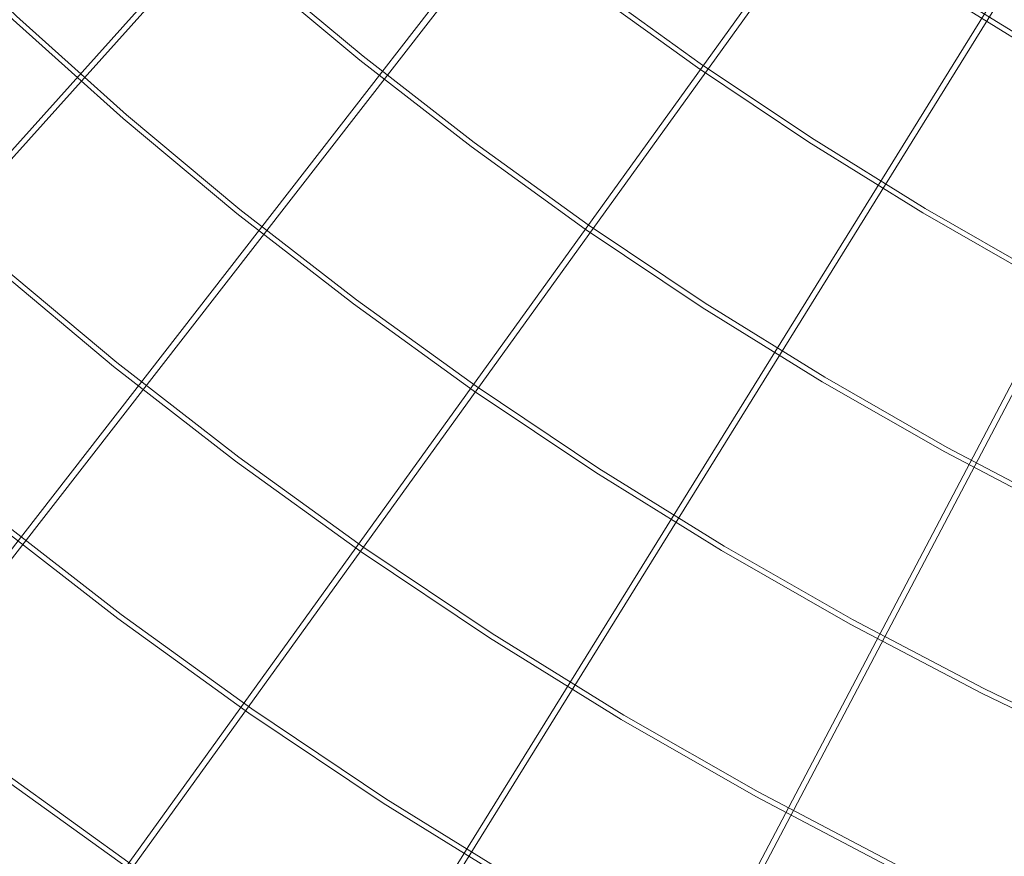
# Model space of a CAD drawing. Header units: metres. Extents: x 1285860 to 1560489, y -721344 to 834863.
# Tile 798 of 1056: x 1321732.15 to 1321739.06, y 790437.54 to 790443.4. Entities that reach past the tile are written whole.
import ezdxf

# ---------------------------------------------------------------- set-up
doc = ezdxf.new("R2010")
doc.units = ezdxf.units.M
doc.header["$LTSCALE"] = 0.2
doc.layers.get('0').update_dxf_attribs({"lineweight": 35})
for name, color, linetype, lineweight in [('!OIS-K-razm', 10, 'Continuous', 20), ('!OIS-K-s0.25', 10, 'Continuous', 20), ('!OIS-K-shtrih', 8, 'Continuous', 15)]:
    doc.layers.add(name, color=color, linetype=linetype, lineweight=lineweight)

# ---------------------------------------------------------------- blocks, each defined once
blk = doc.blocks.new('A$C5D72416D')
at = {"layer": '!OIS-K-s0.25'}
for points in [[(-3.4103, 11.9838, 0.404697), (-28.5122, -14.2584), (-25.867, -40.652, 0.149644), (-16.2127, -59.3281), (-15.5786, -59.9858), (-14.7229, -60.8109), (-13.8404, -61.6024), (-12.9321, -62.3603), (-11.9987, -63.0848), (-11.0409, -63.7757)], [(-3.3398, 11.9506, 0.405451), (-28.4764, -14.2565), (-25.8316, -40.647, 0.149635), (-16.1871, -59.3032), (-15.5533, -59.9605), (-14.6985, -60.7847), (-13.817, -61.5753), (-12.9096, -62.3324), (-11.9772, -63.0561), (-11.0205, -63.7463)], [(-1.0613, 10.5892, 0.431215), (-27.1351, -14.1864), (-24.502, -40.4591, 0.149276), (-15.2245, -58.3685), (-14.6045, -59.0117), (-13.7848, -59.802), (-12.939, -60.5605), (-12.0683, -61.2871), (-11.1732, -61.9818), (-10.2547, -62.6444), (-9.3132, -63.2745), (-8.3493, -63.8718)], [(-1.0577, 10.5532, 0.431261), (-27.0993, -14.1845), (-24.4666, -40.4541, 0.149266), (-15.1988, -58.3436), (-14.5792, -58.9864), (-13.7604, -59.7758), (-12.9156, -60.5335), (-12.0458, -61.2593), (-11.1518, -61.9532), (-10.2343, -62.615), (-9.2938, -63.2445), (-8.331, -63.8411)], [(-0.9222, 9.2012, 0.433105), (-25.7578, -14.1162), (-23.1371, -40.2652, 0.148884), (-14.2363, -57.4089), (-13.6303, -58.0376), (-12.8466, -58.7932), (-12.0377, -59.5187), (-11.2045, -60.214), (-10.3478, -60.8789), (-9.4685, -61.5131), (-8.5671, -62.1164), (-7.6444, -62.6882), (-6.7008, -63.2279), (-5.7368, -63.7349)], [(-0.9185, 9.1651, 0.433157), (-25.722, -14.1144), (-23.1017, -40.2601, 0.148874), (-14.2107, -57.384), (-13.605, -58.0123), (-12.8222, -58.767), (-12.0143, -59.4916), (-11.182, -60.1861), (-10.3264, -60.8502), (-9.4481, -61.4838), (-8.5478, -62.0863), (-7.6261, -62.6574), (-6.6836, -63.1965), (-5.7208, -63.7029)], [(-0.7828, 7.8109, 0.435267), (-24.3803, -14.048), (-21.7724, -40.07, 0.148467), (-13.2483, -56.4493), (-12.6561, -57.0635), (-11.9085, -57.7843), (-11.1363, -58.4768), (-10.3407, -59.1408), (-9.5224, -59.7759), (-8.6823, -60.3819), (-7.8211, -60.9583), (-6.9395, -61.5046), (-6.0381, -62.0201), (-5.1175, -62.5043), (-4.1782, -62.9562), (-3.2208, -63.375), (-2.2458, -63.7596)], [(-0.7792, 7.7748, 0.435327), (-24.3446, -14.0463), (-21.7369, -40.0649, 0.148456), (-13.2226, -56.4243), (-12.6308, -57.0382), (-11.8841, -57.7581), (-11.1129, -58.4498), (-10.3182, -59.1129), (-9.5009, -59.7473), (-8.6619, -60.3525), (-7.8017, -60.9282), (-6.9212, -61.4738), (-6.0209, -61.9888), (-5.1014, -62.4723), (-4.1633, -62.9237), (-3.2071, -63.342), (-2.2333, -63.726)], [(-0.6432, 6.418, 0.437761), (-23.0026, -13.9821), (-20.4078, -39.8736, 0.148023), (-12.2603, -55.4895), (-11.682, -56.0894), (-10.9703, -56.7755), (-10.2349, -57.435), (-9.4769, -58.0676), (-8.6969, -58.673), (-7.8961, -59.2506), (-7.075, -59.8001), (-6.2345, -60.3209), (-5.3753, -60.8124), (-4.4981, -61.2738), (-3.6034, -61.7042), (-2.6919, -62.1029), (-1.7643, -62.4688), (-0.8211, -62.8008), (0.1371, -63.0977), (1.1095, -63.3582), (2.0954, -63.5808), (3.0941, -63.7641)], [(-0.6396, 6.3818, 0.437831), (-22.9668, -13.9804), (-20.3723, -39.8685, 0.148011), (-12.2346, -55.4646), (-11.6567, -56.0641), (-10.9459, -56.7493), (-10.2115, -57.4079), (-9.4544, -58.0397), (-8.6755, -58.6443), (-7.8756, -59.2212), (-7.0556, -59.7701), (-6.2162, -60.2902), (-5.3581, -60.781), (-4.482, -61.2418), (-3.5885, -61.6717), (-2.6782, -62.0699), (-1.7518, -62.4353), (-0.8098, -62.7668), (0.147, -63.0633), (1.118, -63.3234), (2.1026, -63.5458), (3.0998, -63.7287)], [(-0.5033, 5.0217, 0.440665), (-21.6247, -13.9186), (-19.0433, -39.6758, 0.147547), (-11.2723, -54.5296), (-10.7078, -55.1153), (-10.0322, -55.7667), (-9.3336, -56.3932), (-8.613, -56.9944), (-7.8715, -57.57), (-7.1099, -58.1194), (-6.329, -58.642), (-5.5296, -59.1373), (-4.7126, -59.6046), (-3.8787, -60.0432), (-3.0286, -60.4522), (-2.1631, -60.8308), (-1.2828, -61.178), (-0.3884, -61.4928), (0.5193, -61.7741), (1.4395, -62.0206), (2.3715, -62.2311), (3.3145, -62.4041), (4.2674, -62.5382), (5.2292, -62.6318)], [(-0.4996, 4.9854, 0.440747), (-21.5889, -13.9169), (-19.0078, -39.6707, 0.147534), (-11.2467, -54.5047), (-10.6825, -55.09), (-10.0078, -55.7404), (-9.3102, -56.3661), (-8.5906, -56.9666), (-7.8501, -57.5413), (-7.0894, -58.09), (-6.3096, -58.6119), (-5.5113, -59.1066), (-4.6954, -59.5733), (-3.8626, -60.0112), (-3.0137, -60.4197), (-2.1493, -60.7978), (-1.2703, -61.1445), (-0.3772, -61.4589), (0.5292, -61.7397), (1.4481, -61.9859), (2.3787, -62.196), (3.3202, -62.3688), (4.2716, -62.5026), (5.2319, -62.5961)], [(-20.2465, -13.8578), (-17.6789, -39.4766, 0.147036), (-10.2845, -53.5697), (-9.7336, -54.1412), (-9.094, -54.7578), (-8.4322, -55.3513), (-7.7492, -55.9212), (-7.0461, -56.467), (-6.3237, -56.9881), (-5.5829, -57.4839), (-4.8247, -57.9537), (-4.0499, -58.3969), (-3.2593, -58.8126), (-2.4538, -59.2002), (-1.6342, -59.5587), (-0.8012, -59.8873), (0.0443, -60.1849), (0.9015, -60.4505), (1.7695, -60.683), (2.6476, -60.8813), (3.5348, -61.0441), (4.4301, -61.1701), (5.3325, -61.2579)], [(-0.3936, 3.9275, 0.066137), (-4.6291, 3.5635, 0.374023), (-20.2107, -13.8562), (-17.6435, -39.4714, 0.147022), (-10.2588, -53.5448), (-9.7083, -54.1158), (-9.0696, -54.7316), (-8.4088, -55.3243), (-7.7268, -55.8934), (-7.0246, -56.4384), (-6.3032, -56.9587), (-5.5635, -57.4538), (-4.8064, -57.923), (-4.0327, -58.3655), (-3.2433, -58.7807), (-2.4389, -59.1677), (-1.6205, -59.5257), (-0.7887, -59.8537), (0.0555, -60.1509), (0.9114, -60.4161), (1.7781, -60.6483), (2.6548, -60.8463), (3.5405, -61.0088), (4.4343, -61.1345)]]:
    blk.add_lwpolyline(points, format="xyb", dxfattribs=at)
for points in [[(-5.9476, -52.0498), (-14.9384, -62.0592)], [(-5.9178, -52.0765), (-14.9086, -62.0859)], [(-5.1282, -52.7458), (-13.3799, -63.3747)], [(-5.0898, -52.7756), (-13.3483, -63.3993)], [(-3.876, -53.6753), (-11.746, -64.5956)], [(-3.8419, -53.698), (-11.7135, -64.619)], [(-2.947, -54.2774), (-10.041, -65.7149)], [(-2.913, -54.2984), (-10.007, -65.736)], [(-2.0056, -54.8248), (-8.2755, -66.7363)], [(-1.9702, -54.8434), (-8.2401, -66.7549)]]:
    blk.add_lwpolyline(points, dxfattribs=at)
blk = doc.blocks.new('A$C2A6735DF')
blk.add_blockref('A$C5D72416D', (-3.7562, 37.4788))
blk = doc.blocks.new('A$C2EE6795B')
blk.add_wipeout([(1321774.1404, 790456.7018), (1321775.0302, 790455.3198), (1321776.1661, 790450.8496), (1321777.133, 790447.3053), (1321778.1851, 790443.815), (1321781.2043, 790439.4712), (1321779.005, 790437.6276), (1321776.7214, 790435.5259), (1321774.7754, 790433.8609), (1321772.6674, 790432.268), (1321769.6172, 790430.3182), (1321766.8609, 790428.8677), (1321763.5917, 790427.4929), (1321759.1797, 790426.2167), (1321756.2293, 790425.7435), (1321752.7577, 790425.4813), (1321748.474, 790425.6016), (1321744.4369, 790426.0554), (1321740.7737, 790426.8171), (1321737.6338, 790427.7702), (1321733.935, 790429.381), (1321730.8873, 790431.117), (1321728.7754, 790432.5408), (1321726.4923, 790434.3159), (1321723.99, 790436.5957), (1321722.1014, 790438.4191), (1321719.9454, 790441.337), (1321718.1794, 790444.0335), (1321716.1479, 790447.9534), (1321714.7141, 790451.3614), (1321713.6799, 790454.8385), (1321713.2852, 790456.5929), (1321712.8098, 790459.6009), (1321712.4782, 790462.7813), (1321712.195, 790465.6143), (1321710.891, 790478.6263), (1321710.1582, 790480.5366), (1321709.1482, 790483.1002), (1321708.3263, 790485.4962), (1321707.9225, 790487.3229), (1321707.6426, 790489.4132), (1321707.4385, 790491.2292), (1321707.3503, 790493.0423), (1321707.2868, 790494.916), (1321707.5908, 790496.948), (1321708.2813, 790500.1316), (1321709.0098, 790502.6154), (1321709.8542, 790504.9498), (1321710.9118, 790507.3767), (1321712.3218, 790510.1049), (1321714.545, 790512.847), (1321716.2508, 790514.5045), (1321718.7468, 790516.4539), (1321721.452, 790518.0539), (1321724.2804, 790519.2564), (1321726.982, 790520.0218), (1321730.1337, 790520.4847), (1321731.8897, 790520.5822), (1321733.8643, 790520.5176), (1321735.5898, 790520.2793), (1321736.9924, 790520.0108), (1321739.8027, 790519.2145), (1321742.3419, 790518.1767), (1321745.2569, 790516.5756), (1321742.9229, 790512.0693), (1321745.0213, 790491.1316), (1321739.731, 790490.6014), (1321738.9552, 790490.3514), (1321738.3813, 790489.8457), (1321738.1205, 790489.3818), (1321738.0059, 790488.9488), (1321737.9958, 790488.4797), (1321735.0455, 790488.184), (1321737.5697, 790462.9971), (1321742.1256, 790463.4668), (1321742.2091, 790463.2804), (1321742.3276, 790463.1988), (1321742.4795, 790463.1774), (1321747.7697, 790463.7076), (1321748.6817, 790454.6076), (1321749.5076, 790454.6806), (1321750.8595, 790454.8002), (1321756.6528, 790455.3125), (1321761.079, 790455.6968), (1321768.8644, 790456.3141)]).dxf.layer = '!OIS-K-s0.25'
blk.add_blockref('A$C2A6735DF', (1321747.7697, 790463.7076))
blk = doc.blocks.new('A$C3F141BD5')
at = {"layer": '!OIS-K-shtrih'}
h = blk.add_hatch(dxfattribs=at)
h.set_pattern_fill('GRAVEL', color=256, scale=0.1)
h.set_pattern_definition([(228.0127875, (1.8288, 2.54), (-20.320000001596, -22.859999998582), [0.34172144, -33.8304836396]), (184.969741, (1.6002, 2.286), (30.4799999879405, 2.540000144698), [0.58640472, -58.0540488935]), (132.5104471, (1.016, 2.2352), (25.400000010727, -27.939999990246), [0.41348152, -40.934722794]), (267.273689, (0.0254, 1.6002), (2.54000000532, 50.799999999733), [0.53400452, -52.8664374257]), (292.83365418, (0, 1.0668), (-12.700000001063, 30.479999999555), [0.5236337, -51.8398077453]), (357.273689, (0.2032, 0.5842), (-50.799999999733, 2.54000000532), [0.53400452, -52.8664374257]), (37.69424047, (0.7366, 0.5588), (-33.019999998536, -25.4000000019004), [0.70619366, -69.9131153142]), (72.25532837, (1.2954, 0.9906), (17.780000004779, 55.879999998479), [0.66671952, -66.005256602]), (121.42956562, (1.4986, 1.6256), (-20.320000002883, 33.019999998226), [0.535813, -53.0455456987]), (175.2363583, (1.2192, 2.0828), (27.9399999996, -2.54000000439), [0.61171328, -29.97393695]), (222.3974378, (0.6096, 2.1336), (-30.4799999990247, -27.940000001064), [0.79107792, -78.316772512]), (138.81407483, (2.54, 1.5748), (-17.779999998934, 15.24000000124), [0.27000454, -26.7305658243]), (171.4692344, (2.3368, 1.7526), (33.02000000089, -5.079999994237), [0.51368198, -50.854638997]), (225, (1.8288, 1.8288), (-4e-16, -2.54), [0.35920934, -3.2328931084]), (203.19859051, (1.651, 2.1336), (12.700000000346, 5.07999999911), [0.19344132, -19.150622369]), (291.80140949, (1.4732, 2.0574), (-2.54000000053, 7.61999999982), [0.27356562, -13.40475299]), (30.96375653, (1.5748, 1.8034), (7.62000000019, 5.07999999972), [0.44431966, -14.366298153]), (161.56505118, (1.9558, 2.032), (5.08000000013, -2.53999999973), [0.32128714, -7.710898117]), (16.389540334, (0, 2.0574), (25.4, 7.62), [0.450088, -44.5588266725]), (70.34617594, (0.4318, 2.1844), (-10.16000000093, -27.93999999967), [0.37759894, -37.382215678]), (293.19859051, (1.9558, 2.54), (-5.07999999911, 12.700000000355), [0.3868801, -18.957183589]), (343.61045967, (2.1082, 2.1844), (-25.400000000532, 7.619999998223), [0.450088, -44.5588266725]), (339.44395478, (0, 0.4826), (-12.7, 5.08), [0.4340352, -21.267734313]), (294.7751406, (0.4064, 0.3302), (-12.700000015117, 27.939999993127), [0.36367212, -36.0035933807]), (66.80140949, (1.9812, 0), (5.0799999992, 12.70000000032), [0.3868801, -18.957183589]), (17.35402464, (2.1336, 0.3556), (-33.019999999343, -10.160000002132), [0.42578274, -42.15237598]), (69.44395478, (0.7366, 0), (-5.08000000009, -12.699999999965), [0.2170176, -21.484751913]), (101.309932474, (1.8288, 0), (-2.54, 10.16), [0.1295146, -12.8219949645]), (165.96375653, (1.8034, 0.127), (7.62, -2.54), [0.5236337, -9.949054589]), (186.00900596, (1.2954, 0.254), (25.399999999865, 2.540000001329), [0.485267, -48.0413648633]), (303.69006753, (1.5748, 1.5748), (-2.54000000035, 5.07999999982), [0.36632388, -8.7917763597]), (353.15722659, (1.778, 1.27), (43.180000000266, -5.0799999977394), [0.63955676, -63.316009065]), (60.9453959, (2.413, 1.1938), (-10.16000000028, -17.77999999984), [0.26150824, -25.889392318]), (90, (2.54, 1.4224), (-2.54, 2.54), [0.1524, -2.3876]), (120.25643716, (1.2446, 0.3302), (10.159999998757, -17.78000000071), [0.35286696, -34.933940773]), (48.0127875, (1.0668, 0.635), (20.320000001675, 22.85999999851), [0.68344288, -33.4887621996]), (0, (1.524, 1.143), (2.54, 2.54), [0.6604, -1.8796]), (325.3048465, (2.1844, 1.143), (25.400000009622, -17.779999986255), [0.40160956, -39.759316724]), (254.0546041, (2.5146, 0.9144), (-2.53999999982, -10.160000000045), [0.36982908, -18.1216500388]), (207.64597536, (2.413, 0.5588), (-48.260000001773, -25.399999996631), [0.6021451, -59.612464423]), (175.42607874, (1.8796, 0.2794), (-33.019999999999, 2.5399999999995), [0.63702946, -63.0658464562])])
edge = h.paths.add_edge_path()
edge.add_line((1321690.3551, 790473.9594), (1321689.5691, 790478.002))
edge.add_line((1321689.5691, 790478.002), (1321688.4505, 790482.546))
edge.add_line((1321688.4505, 790482.546), (1321687.8003, 790486.7682))
edge.add_line((1321687.8003, 790486.7682), (1321687.337, 790491.9559))
edge.add_line((1321687.337, 790491.9559), (1321687.633, 790499.3903))
edge.add_line((1321687.633, 790499.3903), (1321689.6406, 790507.8379))
edge.add_line((1321689.6406, 790507.8379), (1321693.0021, 790516.6105))
edge.add_line((1321693.0021, 790516.6105), (1321701.3106, 790528.1769))
edge.add_line((1321701.3106, 790528.1769), (1321709.2363, 790534.3023))
edge.add_line((1321709.2363, 790534.3023), (1321720.3081, 790539.1491))
edge.add_line((1321720.3081, 790539.1491), (1321730.8894, 790540.8372))
edge.add_line((1321730.8894, 790540.8372), (1321731.005, 790545.8986))
edge.add_line((1321731.005, 790545.8986), (1321718.8945, 790543.9665))
edge.add_line((1321718.8945, 790543.9665), (1321706.6768, 790538.6182))
edge.add_line((1321706.6768, 790538.6182), (1321697.6901, 790531.6728))
edge.add_line((1321697.6901, 790531.6728), (1321688.5821, 790518.9932))
edge.add_line((1321688.5821, 790518.9932), (1321684.872, 790509.3111))
edge.add_line((1321684.872, 790509.3111), (1321682.6762, 790500.0715))
edge.add_line((1321682.6762, 790500.0715), (1321682.3481, 790491.833))
edge.add_line((1321682.3481, 790491.833), (1321682.8541, 790486.1671))
edge.add_line((1321682.8541, 790486.1671), (1321683.575, 790481.4862))
edge.add_line((1321683.575, 790481.4862), (1321684.7967, 790476.438))
edge.add_line((1321684.7967, 790476.438), (1321685.4557, 790472.7974))
edge.add_line((1321685.4557, 790472.7974), (1321688.4059, 790453.4302))
edge.add_line((1321688.4059, 790453.4302), (1321690.563, 790444.6234))
edge.add_line((1321690.563, 790444.6234), (1321693.5585, 790437.2352))
edge.add_line((1321693.5585, 790437.2352), (1321696.1726, 790432.074))
edge.add_line((1321696.1726, 790432.074), (1321701.7333, 790423.9691))
edge.add_line((1321701.7333, 790423.9691), (1321701.9264, 790423.7525))
edge.add_line((1321701.9264, 790423.7525), (1321702.5478, 790423.8601))
edge.add_line((1321702.5478, 790423.8601), (1321703.7278, 790423.7423))
edge.add_line((1321703.7278, 790423.7423), (1321705.1204, 790423.6826))
edge.add_line((1321705.1204, 790423.6826), (1321705.8071, 790423.7238))
edge.add_line((1321705.8071, 790423.7238), (1321707.5972, 790423.6754))
edge.add_line((1321707.5972, 790423.6754), (1321709.1485, 790423.7598))
edge.add_line((1321709.1485, 790423.7598), (1321711.4404, 790423.8896))
edge.add_line((1321711.4404, 790423.8896), (1321712.1981, 790423.9942))
edge.add_line((1321712.1981, 790423.9942), (1321713.1452, 790423.7686))
edge.add_line((1321713.1452, 790423.7686), (1321717.4705, 790422.0039))
edge.add_line((1321717.4705, 790422.0039), (1321719.0835, 790421.3577))
edge.add_line((1321719.0835, 790421.3577), (1321719.8099, 790421.0667))
edge.add_line((1321719.8099, 790421.0667), (1321721.7807, 790421.3198))
edge.add_line((1321721.7807, 790421.3198), (1321725.9131, 790421.8507))
edge.add_line((1321725.9131, 790421.8507), (1321729.4146, 790422.3004))
edge.add_line((1321729.4146, 790422.3004), (1321731.8398, 790422.6119))
edge.add_line((1321731.8398, 790422.6119), (1321733.2972, 790422.7991))
edge.add_line((1321733.2972, 790422.7991), (1321735.0998, 790423.0307))
edge.add_line((1321735.0998, 790423.0307), (1321736.1671, 790423.1678))
edge.add_line((1321736.1671, 790423.1678), (1321737.7914, 790423.3764))
edge.add_line((1321737.7914, 790423.3764), (1321739.0351, 790423.5362))
edge.add_line((1321739.0351, 790423.5362), (1321740.6583, 790423.7447))
edge.add_line((1321740.6583, 790423.7447), (1321751.7278, 790425.1665))
edge.add_arc((1321749.9709, 790465.0354), 39.9075, 272.52317, 283.66993)
edge.add_arc((1321753.2643, 790454.2394), 28.6464, 276.31595, 282.37236, ccw=False)
edge.add_line((1321756.4157, 790425.7669), (1321755.313, 790425.6802))
edge.add_line((1321755.313, 790425.6802), (1321753.3722, 790425.5105))
edge.add_line((1321753.3722, 790425.5105), (1321751.4299, 790425.5203))
edge.add_line((1321751.4299, 790425.5203), (1321750.0758, 790425.5541))
edge.add_line((1321750.0758, 790425.5541), (1321748.6382, 790425.59))
edge.add_line((1321748.6382, 790425.59), (1321745.7553, 790425.8691))
edge.add_line((1321745.7553, 790425.8691), (1321743.5396, 790426.2076))
edge.add_line((1321743.5396, 790426.2076), (1321740.2058, 790427.0096))
edge.add_line((1321740.2058, 790427.0096), (1321736.831, 790426.5761))
edge.add_line((1321736.831, 790426.5761), (1321734.9309, 790426.332))
edge.add_line((1321734.9309, 790426.332), (1321732.2753, 790425.9909))
edge.add_line((1321732.2753, 790425.9909), (1321728.8357, 790425.5491))
edge.add_line((1321728.8357, 790425.5491), (1321725.9641, 790425.1802))
edge.add_line((1321725.9641, 790425.1802), (1321722.9248, 790424.7898))
edge.add_line((1321722.9248, 790424.7898), (1321720.7879, 790424.5153))
edge.add_line((1321720.7879, 790424.5153), (1321720.4093, 790424.667))
edge.add_line((1321720.4093, 790424.667), (1321718.8067, 790425.309))
edge.add_line((1321718.8067, 790425.309), (1321714.2379, 790427.1731))
edge.add_line((1321714.2379, 790427.1731), (1321712.3735, 790427.6171))
edge.add_line((1321712.3735, 790427.6171), (1321711.0955, 790427.4408))
edge.add_line((1321711.0955, 790427.4408), (1321708.9508, 790427.3194))
edge.add_line((1321708.9508, 790427.3194), (1321707.5485, 790427.243))
edge.add_line((1321707.5485, 790427.243), (1321705.7483, 790427.2917))
edge.add_line((1321705.7483, 790427.2917), (1321705.5032, 790427.277))
edge.add_line((1321705.5032, 790427.277), (1321700.466, 790434.619))
edge.add_line((1321700.466, 790434.619), (1321698.0953, 790439.2995))
edge.add_line((1321698.0953, 790439.2995), (1321695.314, 790446.1595))
edge.add_line((1321695.314, 790446.1595), (1321693.3237, 790454.2851))
edge.add_line((1321693.3237, 790454.2851), (1321690.3551, 790473.9594))
blk = doc.blocks.new('A$C34AE49BA')
at = {"layer": '!OIS-K-razm'}
blk.add_blockref('A$C2EE6795B', (0, 0), dxfattribs=at)
blk.add_blockref('A$C3F141BD5', (0, 0, 0), dxfattribs=at)

msp = doc.modelspace()

# ---------------------------------------------------------------- linework, layer by layer
msp.add_circle((1321849.4816, 790222.5456), 1218.4707)

# ---------------------------------------------------------------- next in the draw order: block references
msp.add_blockref('A$C34AE49BA', (0, 0))

doc.saveas('drawing.dxf')
